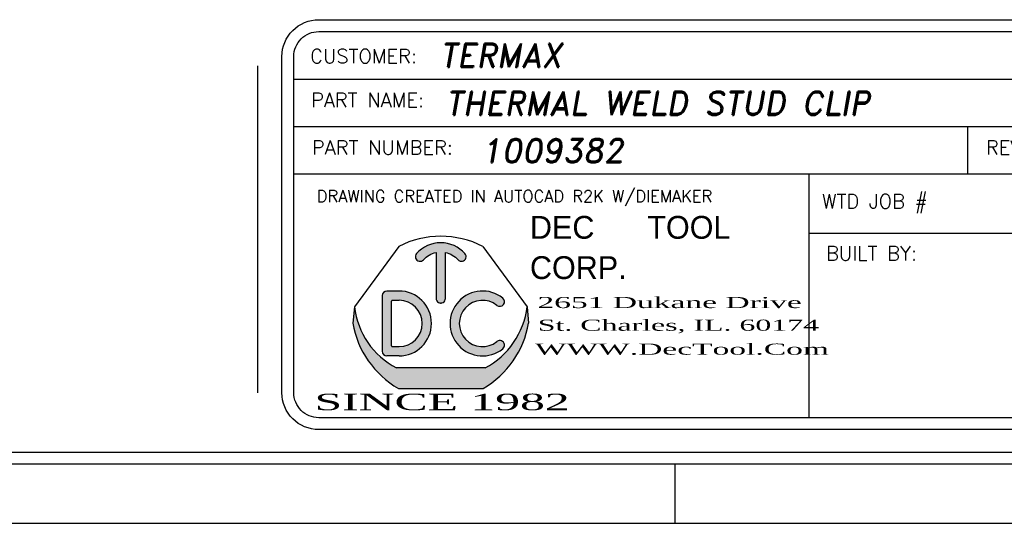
# Model space of a CAD drawing. Header units: inches. Extents: x 1802 to 2468, y -208 to -72.
# Tile 268 of 595: x 2095.19 to 2099.33, y -182.65 to -180.53. Entities that reach past the tile are written whole.
import ezdxf
from ezdxf.enums import TextEntityAlignment as Align

# ---------------------------------------------------------------- set-up
doc = ezdxf.new("R2010")
doc.units = ezdxf.units.IN
doc.header["$LTSCALE"] = 0.5
doc.header["$MEASUREMENT"] = 0
doc.layers.add('SID-M-D', color=42, linetype='Continuous')
doc.layers.add('SID-M-S', color=105, linetype='Continuous')
doc.styles.add('DARREN', font='dutchi.ttf')
doc.styles.add('PTI', font='romand.shx', dxfattribs={"oblique": 10})
doc.styles.add('R', font='ROMAND.SHX')
doc.styles.add('ROMANS', font='ROMANS.shx', dxfattribs={"height": 0.125})
doc.styles.add('TITTLE', font='vinet.ttf')

# ---------------------------------------------------------------- blocks, each defined once
blk = doc.blocks.new('*U9')
at = {"layer": 'SID-M-S'}
for p, q in [((-34.00000000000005, -0.2500000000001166), (-1.13242748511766e-14, -0.2499999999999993)), ((-34.00000000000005, -0.3000000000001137), (-1.13242748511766e-14, -0.3)), ((-4.999999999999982, -0.300000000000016), (-4.999999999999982, -0.5500000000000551)), ((-34.00000000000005, -0.550000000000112), (2.886579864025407e-15, -0.55))]:
    blk.add_line(p, q, dxfattribs=at)
blk = doc.blocks.new('JM_TITTLE_BOX_SID')
at = {"layer": 'SID-M-S'}
h = blk.add_hatch(color=5, dxfattribs=at)
edge = h.paths.add_edge_path()
edge.add_arc((-5.986244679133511, 0.4950859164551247), 0.09767006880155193, 101.536958, 138.1897)
edge.add_arc((-6.073603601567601, 0.5732219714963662), 0.01953401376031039, 138.1897, 318.1897, ccw=False)
edge.add_arc((-5.986244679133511, 0.4950859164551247), 0.1367380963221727, 41.810299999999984, 138.1897, ccw=False)
edge.add_arc((-5.898875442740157, 0.5732104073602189), 0.01953401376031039, -138.1439400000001, 41.85608500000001, ccw=False)
edge.add_arc((-5.986244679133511, 0.4950859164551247), 0.09767006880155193, 41.791991, 78.46304)
edge.add_line((-5.966710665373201, 0.5907825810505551), (-5.966710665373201, 0.3974164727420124))
edge.add_arc((-5.986244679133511, 0.3974139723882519), 0.01953401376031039, -180.0073369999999, 0.0073369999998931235, ccw=False)
edge.add_line((-6.005778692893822, 0.3974164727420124), (-6.005778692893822, 0.5907825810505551))
h = blk.add_hatch(color=5, dxfattribs=at)
h.paths.add_polyline_path([(-6.162050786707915, 0.4286702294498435), (-6.212839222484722, 0.4286702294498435, 0.4142135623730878), (-6.232373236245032, 0.4091362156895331), (-6.232373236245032, 0.1747280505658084, 0.4142135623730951), (-6.212839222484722, 0.155194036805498), (-6.162050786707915, 0.155194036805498, 1)])
h.paths.add_polyline_path([(-6.162050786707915, 0.1942620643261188), (-6.190179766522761, 0.1942620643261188, -0.4142135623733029), (-6.193305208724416, 0.1973875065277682), (-6.193305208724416, 0.3864767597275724, -0.4142135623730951), (-6.190179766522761, 0.3896022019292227), (-6.162050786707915, 0.3896022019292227, -1)], flags=16)
for color, points in [(5, [(-5.725074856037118, 0.3987513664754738, 2.079481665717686), (-5.725054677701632, 0.1851290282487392, 0.9974867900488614), (-5.749474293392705, 0.2156248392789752, -2.078486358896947), (-5.749497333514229, 0.3682578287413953, 0.9974776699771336)]), (44, [(-5.616542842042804, 0.293125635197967), (-5.622835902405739, 0.3623491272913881), (-5.622835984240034, 0.3623492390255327, -0.2467035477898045), (-5.799307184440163, 0.1044056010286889), (-6.173182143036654, 0.1044056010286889, -0.2467035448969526), (-6.349653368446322, 0.3623492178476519), (-6.349653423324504, 0.3623491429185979), (-6.355946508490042, 0.2931255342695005, 0.2250527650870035), (-6.164615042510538, 0.01845576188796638), (-5.807874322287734, 0.01845577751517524, 0.2250528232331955)])]:
    blk.add_hatch(color=color, dxfattribs=at).paths.add_polyline_path(points)
for p, q in [((-3.421997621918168, 1.32165344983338), (-3.421997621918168, 1.52165144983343)), ((-6.604933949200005, 1.32165344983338), (0.1049989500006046, 1.32165344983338)), ((-1.409017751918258, 0.9216574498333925), (-1.409017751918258, 1.32165344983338)), ((-6.604933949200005, 1.121655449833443), (0.1049989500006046, 1.121655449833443)), ((-3.766880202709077, 0.9216574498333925), (-3.766880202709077, 1.121655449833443)), ((-2.922002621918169, 0.6716599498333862), (-2.922002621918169, 1.121655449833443)), ((-6.604933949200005, 0.9216574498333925), (0.1049989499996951, 0.9216574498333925)), ((-4.43498749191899, -0.1049989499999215), (-4.43498749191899, 0.9216574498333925)), ((-2.922002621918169, 0.6716599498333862), (-2.922002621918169, 0.9216574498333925)), ((-1.409017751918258, 0.6716599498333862), (-1.409017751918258, 0.9216574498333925)), ((-4.43498749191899, 0.6716599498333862), (0.1049989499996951, 0.6716599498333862)), ((-6.162050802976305, 0.4286702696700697), (-6.212839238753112, 0.4286702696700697)), ((-6.232373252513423, 0.4091362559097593), (-6.232373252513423, 0.1747280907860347)), ((-6.193305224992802, 0.1973875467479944), (-6.193305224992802, 0.3864767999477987)), ((-6.190179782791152, 0.3896022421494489), (-6.162050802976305, 0.3896022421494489)), ((-6.349653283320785, 0.3623490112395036), (-6.355946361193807, 0.2931254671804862)), ((-5.622835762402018, 0.3623490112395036), (-5.616542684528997, 0.2931254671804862)), ((-6.190179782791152, 0.1942621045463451), (-6.162050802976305, 0.1942621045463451)), ((-6.162050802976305, 0.1551940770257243), (-6.212839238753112, 0.1551940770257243)), ((-5.799306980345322, 0.1044056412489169), (-6.17318206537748, 0.1044056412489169))]:
    blk.add_line(p, q, dxfattribs=at)
at = {"layer": 'SID-M-S', "color": 44}
for p, q in [((-6.163350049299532, 0.6167221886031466), (-6.349653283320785, 0.3623490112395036)), ((-5.809139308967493, 0.6167221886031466), (-5.622835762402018, 0.3623490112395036))]:
    blk.add_line(p, q, dxfattribs=at)
at = {"layer": 'SID-M-S', "linetype": 'Continuous'}
blk.add_line((-6.164614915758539, 0.01845566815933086), (-5.807874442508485, 0.01845566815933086), dxfattribs=at)
at = {"layer": 'SID-M-S'}
for points in [[(1.261213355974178e-13, -0.1549984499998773), (-6.499934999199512, -0.1549984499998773, -0.414213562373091), (-6.654933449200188, 1.163513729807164e-13), (-6.654933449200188, 1.416652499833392, -0.4142135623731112), (-6.499934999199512, 1.571650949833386), (1.261213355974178e-13, 1.571650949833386, -0.4142135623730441), (0.1549984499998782, 1.416652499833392), (0.1549984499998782, 1.163513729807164e-13, -0.4142135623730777)], [(1.261213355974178e-13, -0.1049989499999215), (-6.499934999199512, -0.1049989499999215, -0.4142135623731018), (-6.604933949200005, 1.163513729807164e-13), (-6.604933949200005, 1.416652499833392, -0.4142135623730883), (-6.499934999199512, 1.52165144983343), (1.261213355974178e-13, 1.52165144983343, -0.414213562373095), (0.1049989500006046, 1.416652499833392), (0.1049989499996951, 1.163513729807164e-13, -0.414213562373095)]]:
    blk.add_lwpolyline(points, format="xyb", close=True, dxfattribs=at)
for points in [[(-5.913425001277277, 0.5601760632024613, 1), (-5.884326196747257, 0.5862444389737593, 0.4472140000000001), (-6.088163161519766, 0.5862444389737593)], [(-6.059043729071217, 0.5601991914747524, -0.161305), (-6.005778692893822, 0.5907825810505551), (-6.005778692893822, 0.3974164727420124, 1.000128), (-5.966710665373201, 0.3974164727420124), (-5.966710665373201, 0.5907825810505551, -0.161387), (-5.913425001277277, 0.5601760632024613)]]:
    blk.add_lwpolyline(points, format="xyb", dxfattribs=at)
at = {"layer": 'SID-M-S', "color": 44}
blk.add_arc((-5.986244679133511, 0.2684913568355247), 0.3906802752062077, 63.04274999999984, 116.9573, dxfattribs=at)
at = {"layer": 'SID-M-S'}
for centre, radius, start, end in [((-6.073603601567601, 0.5732219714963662), 0.01953401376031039, 138.1896999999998, 318.1897), ((-6.212839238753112, 0.4091362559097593), 0.01953401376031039, 90.00001999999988, 180), ((-6.162050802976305, 0.291932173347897), 0.1367380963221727, 270, 90), ((-5.810438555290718, 0.291932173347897), 0.1367380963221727, 51.37019699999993, 308.6138100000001), ((-6.190179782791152, 0.3864767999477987), 0.003125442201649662, 90, 180), ((-6.162050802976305, 0.291932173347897), 0.09767006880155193, 270, 90), ((-5.810438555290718, 0.291932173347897), 0.09767006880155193, 51.39486399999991, 308.5955999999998), ((-5.737324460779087, 0.3835354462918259), 0.01953401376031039, 231.3559519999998, 51.16382900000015), ((-6.015936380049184, 0.4013226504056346), 0.3359850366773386, 186.6612, 242.0944999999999), ((-5.95655297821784, 0.4013226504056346), 0.3359850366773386, 297.9055, 353.3388), ((-5.970617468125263, 0.3575664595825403), 0.3906802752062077, 189.494, 240.2271), ((-6.00187189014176, 0.3575664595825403), 0.3906802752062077, 299.7728999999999, 350.506), ((-5.737302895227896, 0.2003460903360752), 0.01953401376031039, 308.387747, 128.676102), ((-6.212839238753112, 0.1747280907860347), 0.01953401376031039, 180, 270), ((-6.190179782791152, 0.1973875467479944), 0.003125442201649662, 180, 270)]:
    blk.add_arc(centre, radius, start, end, dxfattribs=at)
blk.add_point((-5.986244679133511, 0.3778818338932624), dxfattribs=at)
at = {"layer": 'SID-M-D'}
for s, height, style, p in [('THIS SHEET CONTAINS:', 0.0599994, 'ROMANS', (-3.346844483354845, 1.398983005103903)), ('CUSTOMER:', 0.0599994, 'ROMANS', (-6.536056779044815, 1.387915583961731)), ('PART NAME:', 0.0599994, 'ROMANS', (-6.532393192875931, 1.203028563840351)), ('DATE:', 0.0599994, 'ROMANS', (-1.336888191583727, 1.184117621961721)), ('PART NUMBER:', 0.0599994, 'ROMANS', (-6.528821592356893, 1.003030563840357)), ('REV:', 0.0599994, 'ROMANS', (-3.690767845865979, 1.003030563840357)), ('SCALE:', 0.0599994, 'ROMANS', (-2.862737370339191, 0.9841196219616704)), ('DWG NO', 0.0599994, 'ROMANS', (-1.336888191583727, 0.9841196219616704)), ('OF', 0.0599994, 'ROMANS', (-0.6304765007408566, 0.9841196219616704)), ('DRAWING CREATED IN AUTOCAD R2K W/DIEMAKER', 0.04999949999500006, 'R', (-6.508079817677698, 0.8033374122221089)), ('WTD JOB #', 0.0599994, 'ROMANS', (-4.381535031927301, 0.7766631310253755)), ('TOOL #', 0.0599994, 'ROMANS', (-2.868550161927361, 0.7766631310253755)), ('JOB #', 0.0599994, 'ROMANS', (-1.35556529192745, 0.7766631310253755)), ('BUILT BY:', 0.0599994, 'ROMANS', (-4.363988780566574, 0.5573605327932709))]:
    blk.add_text(s, height=height, dxfattribs=dict(at, style=style)).set_placement(p)
at = {"layer": 'SID-M-D', "style": 'PTI', "oblique": 10}
for tag, p in [('CUSTOMER', (-5.990553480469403, 1.371591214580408)), ('DIEDATAINFO', (-2.18746001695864, 1.371591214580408)), ('PARTDESCRIPTION', (-5.966376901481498, 1.169693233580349)), ('00-00-00', (-1.009105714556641, 1.167793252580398)), ('PARTNUMBER', (-5.81595049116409, 0.9696952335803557)), ('REV', (-3.360356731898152, 0.9696952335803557)), ('SCALE', (-2.520436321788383, 0.9677952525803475)), ('SH', (-0.8571950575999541, 0.9677952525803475)), ('SHX', (-0.4057438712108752, 0.9677952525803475)), ('WTD', (-3.839149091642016, 0.7480887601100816)), ('TOOL', (-2.472915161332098, 0.7480887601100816)), ('JOB', (-0.9225366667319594, 0.7480887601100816))]:
    blk.add_attdef(tag, p, '', height=0.09999900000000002, dxfattribs=at)
blk.add_attdef('BUILT', text='', height=0.2499630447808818, dxfattribs=at).set_placement((-2.336101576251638, 0.2076912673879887), align=Align.CENTER)
at = {"layer": 'SID-M-S', "color": 44, "style": 'TITTLE'}
for s, p in [('DEC', (-5.610695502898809, 0.6488078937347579)), ('TOOL', (-5.116590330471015, 0.6488078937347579)), ('CORP.', (-5.610695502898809, 0.4791041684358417))]:
    blk.add_text(s, height=0.09613037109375, dxfattribs=at).set_placement(p)
at = {"layer": 'SID-M-S', "color": 44, "style": 'DARREN'}
for s, height, width, p in [('2651 Dukane Drive', 0.04671936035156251, 2, (-5.579307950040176, 0.356817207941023)), ('St. Charles, IL. 60174', 0.04671936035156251, 1.9, (-5.577648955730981, 0.2612505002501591)), ('WWW.DecTool.Com', 0.04671936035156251, 2, (-5.590066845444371, 0.1603595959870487)), ('SINCE 1982', 0.06921386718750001, 2, (-6.517871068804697, -0.07335393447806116))]:
    blk.add_text(s, height=height, dxfattribs=dict(at, width=width)).set_placement(p)

msp = doc.modelspace()

# ---------------------------------------------------------------- linework, layer by layer
at = {"layer": 'SID-M-S'}
msp.add_line((2096.190596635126, -182.0968488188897), (2096.190596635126, -180.7201821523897), dxfattribs=at)

# ---------------------------------------------------------------- block references
at = {"layer": 'SID-M-D'}
msp.add_blockref('*U9', (2102.947557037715, -182.09684881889), dxfattribs=at)
at = {"layer": 'SID-M-S'}
msp.add_blockref('JM_TITTLE_BOX_SID', (2102.947557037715, -182.0968488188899), dxfattribs=at).add_auto_attribs({'CUSTOMER': 'TERMAX', 'PARTDESCRIPTION': 'THERMAL WELD STUD CLIP', '00-00-00': '1-18-25', 'PARTNUMBER': '1009382', 'SCALE': '1:1', 'TOOL': 'PP 098', 'JOB': '23743', 'DIEDATAINFO': 'SIDE ELEVATION VIEW'})

doc.saveas('drawing.dxf')
